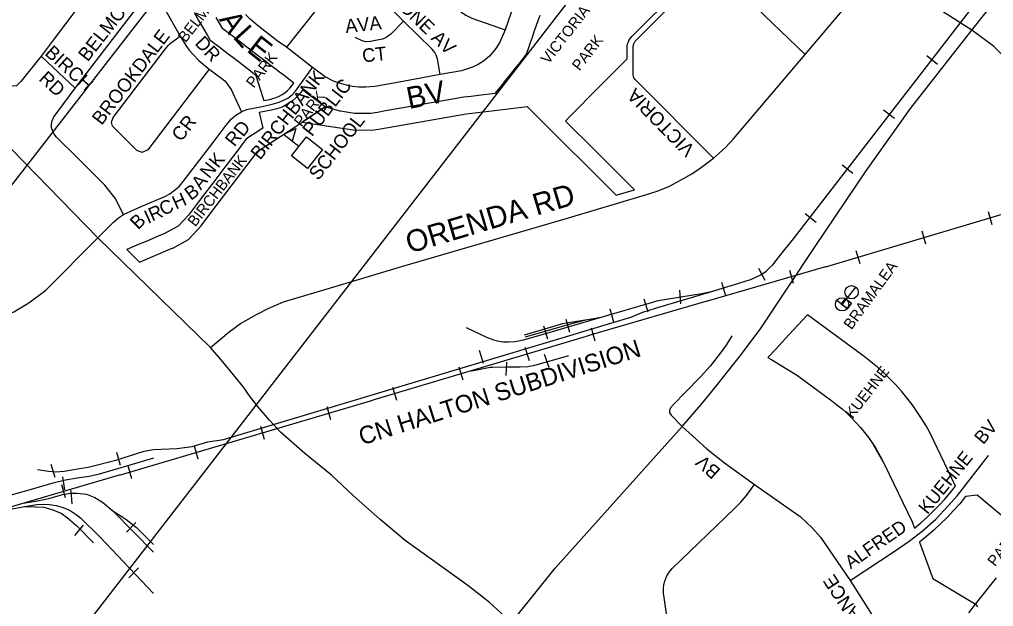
# Model space of a CAD drawing. Extents: x 586326 to 623965, y 4819854 to 4857850.
# Drawn here: x 603754 to 605546, y 4838866 to 4839945 of the extents above; entities that cross this region are included whole.
import ezdxf

# ---------------------------------------------------------------- set-up
doc = ezdxf.new("R2010")
doc.units = 0
for name, color, linetype in [('GO Stations', 7, 'Continuous'), ('Lots_Concessions', 7, 'Continuous'), ('Major Rds and Hwys', 7, 'Continuous'), ('Minor Rd Lbls', 7, 'Continuous'), ('Minor Rds', 7, 'Continuous'), ('Park Lbls', 7, 'Continuous'), ('Park Outlines', 7, 'Continuous'), ('Private Rds', 7, 'Continuous'), ('Proposed Secondary Rds', 7, 'Continuous'), ('Railways_lbls', 7, 'Continuous'), ('School Syms_Lbls', 7, 'Continuous'), ('Secondary Rds Lbls', 7, 'Continuous')]:
    doc.layers.add(name, color=color, linetype=linetype)

msp = doc.modelspace()

# ---------------------------------------------------------------- linework, layer by layer
at = {"layer": 'GO Stations'}
for p, q in [((605292.3, 4839453.1), (605267.3, 4839421.2)), ((605257.6, 4839428.9), (605277.1, 4839413.7))]:
    msp.add_line(p, q, dxfattribs=at)
msp.add_lwpolyline([(605273.5, 4839431.6), (605284.4, 4839423.1), (605276.5, 4839413.1), (605265.6, 4839421.6)], close=True, dxfattribs=at)
for centre in [(605284.7, 4839443.4), (605267.2, 4839421.1)]:
    msp.add_circle(centre, 12.2, dxfattribs=at)
at = {"layer": 'Lots_Concessions'}
for p, q in [((606593.6, 4843311.1), (602718.8, 4838327.9)), ((603266.6, 4838042.7), (605040.9, 4840336.6)), ((605512.8, 4838870.1), (605551.4, 4838918.1)), ((605500, 4838854.2), (605512.8, 4838870.1))]:
    msp.add_line(p, q, dxfattribs=at)
at = {"layer": 'Major Rds and Hwys'}
for points in [[(605506, 4839925.4), (605912.2, 4840436.6), (605934.2, 4840464.3), (606017.7, 4840569.3)], [(605506, 4839925.4), (605451.6, 4839959.7), (605385.8, 4839996.8), (605335.3, 4840041.7)], [(604972.8, 4839196.3), (605011.9, 4839241.1), (605037.9, 4839273.5), (605079.9, 4839326.2), (605117.1, 4839376.2), (605217.8, 4839527.3), (605311.3, 4839666.8), (605392.8, 4839781.1), (605506, 4839925.4)], [(605938.9, 4839505.8), (605823.8, 4839620.6), (605793.4, 4839650.9), (605545.5, 4839895.8), (605506, 4839925.4)], [(603898.3, 4839543.2), (603740.4, 4839705.6)], [(604105.6, 4839341.8), (603898.3, 4839543.2)], [(604659.4, 4838836.2), (604618.8, 4838872.7), (604578.7, 4838904), (604464, 4838987), (604417.8, 4839025.5), (604368.1, 4839069.5), (604328, 4839107), (604278.9, 4839146.9), (604234.6, 4839186.1), (604214.2, 4839207.9), (604192.1, 4839233.8), (604175.7, 4839255.5), (604166.8, 4839268.5), (604148.2, 4839291.4), (604128.3, 4839315.6), (604105.6, 4839341.8)], [(604659.4, 4838836.2), (604662.1, 4838839.6), (604739.4, 4838936.1), (604972.8, 4839196.3)]]:
    msp.add_lwpolyline(points, dxfattribs=at)
at = {"layer": 'Minor Rds'}
for points in [[(603935.7, 4840061.1), (603903.3, 4840022.4), (603818, 4839909.3), (603794.1, 4839877.7)], [(604460.9, 4839941.9), (604381.7, 4840021.2), (604376.5, 4840024.9), (604371.3, 4840027.1), (604365.5, 4840027.2), (604360.4, 4840025.7), (604355.2, 4840022), (604313.9, 4839980.9), (604245.5, 4839893.7)], [(605030.8, 4839689.7), (604887.3, 4839833.9), (604884.3, 4839837.4), (604883, 4839842.3), (604883.1, 4839895.9), (604884.2, 4839900.2), (604886.6, 4839904.8), (604993.6, 4840012.1), (604998.9, 4840015.1), (605004, 4840015.7), (605054.9, 4840015.7), (605060.5, 4840013.6), (605064.9, 4840009.9), (605199.4, 4839880.3)], [(603794.1, 4839877.7), (603757.2, 4839830.6), (603748.8, 4839823), (603735.8, 4839821.8), (603723.6, 4839827.1), (603635.3, 4839917.7), (603630.4, 4839926.8), (603628.5, 4839937.9), (603633, 4839955.5), (603670.6, 4840004.2)], [(603856.9, 4839818.4), (603972.3, 4839968.7), (603977.8, 4839973.4), (603983.9, 4839976.6), (603988.6, 4839977.9), (603994.4, 4839978.5), (603998.9, 4839978.4), (604004.8, 4839977.2), (604010.6, 4839974.4), (604015.1, 4839971.1), (604019.1, 4839966.8), (604023.4, 4839960.9), (604050.1, 4839914.3)], [(604564, 4839960.9), (604567.4, 4839958.1), (604575, 4839952.9), (604586.6, 4839947.3), (604647.6, 4839925.8)], [(604460.9, 4839941.9), (604437.9, 4839918.2), (604428.7, 4839911.7), (604421.8, 4839908.6), (604412.1, 4839906.6), (604399.9, 4839904.3), (604391.5, 4839903.7), (604384.9, 4839905.4), (604371.8, 4839911.6)], [(604527.9, 4839843.6), (604523, 4839872.3), (604521, 4839879.2), (604518.3, 4839884.2), (604513.4, 4839890.3), (604460.9, 4839941.9)], [(604103, 4839853.7), (603990.4, 4839705), (603980.2, 4839700), (603970.5, 4839703.9), (603925.6, 4839748.8), (603923.6, 4839755.8), (603926.9, 4839764.8), (604022.8, 4839891.2), (604027.7, 4839896.9), (604032.3, 4839901.3), (604050.1, 4839914.3)], [(604050.1, 4839914.3), (604060.3, 4839897.3), (604066.5, 4839888.6), (604073.8, 4839880.3), (604084.4, 4839869.3), (604103, 4839853.7)], [(603856.9, 4839818.4), (603827.1, 4839846.9), (603794.1, 4839877.7)], [(604103, 4839853.7), (604124.2, 4839838.3), (604131.9, 4839831.8), (604137.4, 4839825), (604143.6, 4839815.9), (604147.1, 4839809.3), (604162.9, 4839775.2)], [(603946, 4839586.3), (603930.2, 4839616.4), (603911.3, 4839640.4), (603861.1, 4839690.6), (603822.5, 4839728.5), (603818.1, 4839734), (603815, 4839741.2), (603813.6, 4839746.5), (603813.3, 4839752.2), (603814.5, 4839758.7), (603817.9, 4839766), (603823.5, 4839773.7), (603856.9, 4839818.4)], [(605282.3, 4838913.5), (605364.7, 4838968.2), (605390.3, 4838985.8), (605414.3, 4839004.1), (605439.3, 4839026.3), (605462.2, 4839050.5), (605479.5, 4839069.9), (605536.5, 4839142.9)], [(605238.6, 4838523.5), (604965.9, 4838794.1), (604959.1, 4838801.3), (604955.6, 4838806.1), (604952.2, 4838811.4), (604950.2, 4838816.1), (604948.5, 4838822.9), (604939.7, 4838882.3), (604939, 4838890.1), (604938.7, 4838898.5), (604939.5, 4838905.8), (604941.1, 4838912), (604944.8, 4838921.9), (604949.1, 4838928.5), (604954.9, 4838935.3), (605069.3, 4839045.9), (605080.1, 4839056.7), (605091.3, 4839069.6), (605106.2, 4839089.6)]]:
    msp.add_lwpolyline(points, dxfattribs=at)
at = {"layer": 'Park Lbls'}
msp.add_line((605325.2, 4839162.3), (605344.7, 4839127.9), dxfattribs=at)
at = {"layer": 'Park Outlines'}
for points in [[(604711.1, 4839952.1), (604707.6, 4839942.1), (604704.1, 4839932), (604700.6, 4839921.9), (604697, 4839911.9), (604693.5, 4839901.8), (604689.1, 4839889.1), (604686.2, 4839881), (604683, 4839877), (604674.3, 4839865.9), (604665.5, 4839854.8), (604656.8, 4839843.8), (604647.9, 4839832.6), (604638.4, 4839820.6), (604628.9, 4839808.6), (604598.4, 4839805), (604585.3, 4839803.5), (604571.7, 4839801.9), (604561.2, 4839800), (604550.7, 4839798.2), (604540.1, 4839796.3), (604529.7, 4839794.5), (604519.1, 4839792.6), (604508.6, 4839790.8), (604498.1, 4839789), (604487.6, 4839787.1), (604477.1, 4839785.3), (604466.6, 4839783.4), (604456.1, 4839781.6), (604445.6, 4839779.7), (604435.1, 4839777.9), (604424.6, 4839776.1), (604412.6, 4839773.9), (604400.6, 4839771.8), (604386.2, 4839772), (604371.8, 4839772.2), (604370.8, 4839772.2), (604344.9, 4839776.2), (604343.4, 4839776.6), (604316.3, 4839784), (604274.3, 4839756.3), (604274.3, 4839756.3), (604368.3, 4839741.7), (604403.1, 4839741.3), (604418.6, 4839744.1), (604527, 4839763.1), (604576.1, 4839771.7), (604627.8, 4839777.8), (604688.3, 4839784.9), (604695.7, 4839777.6), (604703, 4839770.3), (604851.9, 4839622.1), (604885.2, 4839631.9), (604813.1, 4839703.7), (604758.3, 4839758.2), (604766.9, 4839766.9), (604819.4, 4839819.6), (604871.9, 4839872.3), (604871.9, 4839892.7), (604872.1, 4839896.5), (604872.8, 4839900.2), (604874.1, 4839903.9), (604875.8, 4839907.3), (604877.9, 4839910.5), (604880.4, 4839913.4), (604891.1, 4839924.2), (604955.7, 4839988.9)], [(604075.4, 4839957.7), (604083.9, 4839943.3), (604092.5, 4839928.9), (604100.3, 4839915.6), (604105.3, 4839907.1), (604109.4, 4839904), (604121.1, 4839895), (604129.6, 4839888.5), (604138.1, 4839882), (604146.7, 4839875.4), (604156.4, 4839868), (604173.9, 4839854.6), (604188.7, 4839843.3), (604190.2, 4839838.5), (604196, 4839820.6), (604203.9, 4839795.9), (604214.6, 4839797.9), (604220.6, 4839799.3), (604226.4, 4839801.2), (604232.1, 4839803.7), (604237.4, 4839806.7), (604242.5, 4839810.1), (604247.3, 4839814), (604251.7, 4839818.4), (604255.6, 4839823.1), (604259.2, 4839827.7), (604241, 4839841.6), (604232.6, 4839848.1), (604224.1, 4839854.6), (604215.6, 4839861), (604207.2, 4839867.5), (604193.9, 4839877.7), (604180.5, 4839887.9), (604167.2, 4839898.1), (604157.6, 4839905.5), (604147.9, 4839912.9), (604138.2, 4839920.3), (604128.5, 4839927.7), (604122.3, 4839938.2), (604116.1, 4839948.7)], [(605712.9, 4838760.8), (605770.8, 4838890.5), (605789.9, 4838933.3), (605677.1, 4838903.9), (605594, 4838972.9), (605609.1, 4838992), (605604.4, 4838995.9), (605515.4, 4839070), (605494.2, 4839067.7), (605483.4, 4839054.6), (605472.1, 4839041.8), (605460.4, 4839029.4), (605448.2, 4839017.4), (605435.7, 4839005.8), (605422.9, 4838994.6), (605409.6, 4838983.9), (605434.3, 4838916.9), (605507.5, 4838873.2), (605512.8, 4838870.1), (605516.4, 4838864.8)]]:
    msp.add_lwpolyline(points, dxfattribs=at)
for points in [[(604274.3, 4839756.3), (604274.3, 4839756.3), (604316.3, 4839784), (604285.3, 4839807.7), (604275.1, 4839815.5), (604271.6, 4839810.9), (604267.1, 4839805.4), (604262.1, 4839800.3), (604256.7, 4839795.6), (604251, 4839791.4), (604244.9, 4839787.7), (604238.5, 4839784.5), (604232, 4839781.8), (604225.2, 4839779.7), (604218.2, 4839778.1), (604195.3, 4839773.9), (604202.2, 4839745.2), (604187.7, 4839735.7), (604176.4, 4839728.3), (604171.5, 4839725), (604166.6, 4839718.6), (604156.5, 4839705.3), (604146.3, 4839691.9), (604136.2, 4839678.6), (604126.1, 4839665.3), (604115.9, 4839651.9), (604105.8, 4839638.6), (604095.6, 4839625.2), (604083.9, 4839609.8), (604070.7, 4839592.5), (604065, 4839585), (604055.8, 4839575), (604046.4, 4839564.9), (604039.7, 4839561.2), (604025, 4839553.2), (604022.9, 4839552), (604009.6, 4839546.4), (603999.6, 4839542.1), (603990.2, 4839538.1), (603980.9, 4839534.2), (603970.5, 4839529.8), (603951.8, 4839521.8), (603975.2, 4839498.6), (604035.4, 4839524.2), (604036.2, 4839524.6), (604065.4, 4839540.6), (604088.4, 4839565.4), (604106.4, 4839589.1), (604192.6, 4839702.5), (604263.1, 4839748.9), (604270.7, 4839753.9), (604272.5, 4839755.1)], [(605400.1, 4839009.8), (605411.9, 4839019.7), (605423.5, 4839030.1), (605434.7, 4839040.7), (605445.5, 4839051.8), (605456, 4839063.1), (605466.2, 4839074.8), (605475.9, 4839086.9), (605436, 4839170), (605429, 4839184), (605421.5, 4839197.7), (605413.4, 4839211.1), (605404.9, 4839224.2), (605395.8, 4839236.9), (605386.3, 4839249.4), (605376.3, 4839261.4), (605365.9, 4839273.1), (605355.1, 4839284.3), (605343.8, 4839295.2), (605332.2, 4839305.6), (605320.1, 4839315.5), (605307.7, 4839325), (605203.5, 4839401.6), (605169.4, 4839365), (605144.5, 4839338.2), (605130.9, 4839323.6), (605136.2, 4839320.3), (605185.2, 4839290.3), (605204, 4839276.4), (605222.6, 4839262.7), (605248, 4839244), (605257.7, 4839236.6), (605267.1, 4839228.7), (605276.2, 4839220.6), (605285, 4839212.1), (605293.2, 4839203.5), (605301, 4839194.7), (605308.5, 4839185.5), (605315.7, 4839176.1), (605322.5, 4839166.5), (605328.6, 4839157.1), (605334.3, 4839147.6), (605339.7, 4839137.8), (605344.7, 4839127.9), (605345.4, 4839126.6), (605395.8, 4839021.5)]]:
    msp.add_lwpolyline(points, close=True, dxfattribs=at)
at = {"layer": 'Private Rds'}
msp.add_lwpolyline([(605064.7, 4839363.3), (605054.2, 4839346.2), (605043.7, 4839331.9), (605024.5, 4839307.4), (605007.1, 4839288.1), (604978.9, 4839259), (604957.4, 4839237.1), (604951.9, 4839230.7), (604949.7, 4839226), (604949.9, 4839221.6), (604952.7, 4839217.5), (604972.8, 4839196.3)], dxfattribs=at)
at = {"layer": 'Proposed Secondary Rds'}
for points in [[(604701.4, 4840060.5), (604687, 4840035.2), (604679.7, 4840018.5), (604647.6, 4839925.8)], [(605199.4, 4839880.3), (605335.3, 4840041.7)], [(604245.5, 4839893.7), (604228.5, 4839905.8), (604191.3, 4839934.7), (604178.8, 4839945.4), (604170.4, 4839953.9)], [(604647.6, 4839925.8), (604637.7, 4839903.4), (604630.4, 4839891.7), (604618.8, 4839877.7), (604608, 4839868.5), (604597.9, 4839861.9), (604587.5, 4839857), (604567.3, 4839850.6), (604527.9, 4839843.6)], [(604293.4, 4839856.3), (604245.5, 4839893.7)], [(605030.8, 4839689.7), (605052.2, 4839708.7), (605067.7, 4839725.3), (605199.4, 4839880.3)], [(604162.9, 4839775.2), (604166.6, 4839776.9), (604172.2, 4839779.1), (604200.5, 4839785.1), (604219.2, 4839788.9), (604231.8, 4839792.6), (604240, 4839796.3), (604247.9, 4839799.9), (604255.8, 4839806.3), (604262.2, 4839813), (604293.4, 4839856.3)], [(604527.9, 4839843.6), (604459.4, 4839831.1), (604407.8, 4839821.8), (604391.6, 4839820.4), (604378.8, 4839820.5), (604366.7, 4839821.6), (604360.1, 4839822.8), (604347, 4839826.3), (604331.9, 4839831.6), (604316.9, 4839839.6), (604293.4, 4839856.3)], [(603946, 4839586.3), (603978.1, 4839600.8), (604021.5, 4839619.7), (604030.8, 4839624.5), (604039.6, 4839630.8), (604048.6, 4839638.6), (604055.5, 4839647.2), (604110.6, 4839718.9), (604134.3, 4839750.5), (604144.3, 4839762.2), (604152.6, 4839769.1), (604162.9, 4839775.2)], [(604105.6, 4839341.8), (604139.8, 4839370.7), (604161.2, 4839385.8), (604190.5, 4839402.6), (604211.9, 4839413.4), (604239.8, 4839425.5), (604324.8, 4839450.6), (604459.4, 4839491.4), (604757.7, 4839578.3), (604905.7, 4839622.2), (604927.3, 4839629.4), (604949.8, 4839638.7), (604969.8, 4839649.2), (604991, 4839661), (605006.3, 4839671.3), (605030.8, 4839689.7)], [(603898.3, 4839543.2), (603927.5, 4839572.5), (603936.6, 4839580), (603946, 4839586.3)], [(603515.8, 4839332.4), (603701.2, 4839388.9), (603744.3, 4839407.2), (603771.6, 4839423.8), (603802.8, 4839447.1), (603898.3, 4839543.2)], [(604972.8, 4839196.3), (605018.7, 4839155.2), (605051.1, 4839129.8), (605106.2, 4839089.6)], [(605106.2, 4839089.6), (605189.8, 4839030.9), (605201.9, 4839020.1), (605212.3, 4839010.2), (605227.6, 4838993.3), (605282.3, 4838913.5)], [(605282.3, 4838913.5), (605327, 4838843), (605350.6, 4838806.9), (605356.3, 4838797.7), (605361.9, 4838787.4), (605365.4, 4838779.4), (605368.5, 4838769.2), (605370.8, 4838759.1), (605372.1, 4838746), (605372.3, 4838734.6), (605372, 4838724.7), (605369.1, 4838708.8), (605366.1, 4838698.8), (605362.3, 4838689), (605355.6, 4838675.5), (605349.4, 4838666.2), (605342.2, 4838656.3), (605238.6, 4838523.5)]]:
    msp.add_lwpolyline(points, dxfattribs=at)
at = {"layer": 'Railways_lbls'}
for p, q in [((605442.7, 4839862.1), (605422.7, 4839878.1)), ((605363.6, 4839762.9), (605343.6, 4839777.9)), ((605287.1, 4839661.8), (605267.1, 4839676.8)), ((605219.2, 4839571.8), (605199.2, 4839587.8)), ((605535.5, 4839592.1), (605542.5, 4839568.1)), ((605413.5, 4839556.1), (605420.5, 4839532.1)), ((605292.5, 4839520.1), (605299.5, 4839496.1)), ((605126, 4839465.2), (605114, 4839487.2)), ((605170.5, 4839484.1), (605177.5, 4839460.1)), ((605029.2, 4839445.6), (605059, 4839454.6)), ((605045.5, 4839461.6), (605052.5, 4839437.6)), ((604924.1, 4839414.3), (605029.2, 4839445.6)), ((604929, 4839427.9), (605008.4, 4839441)), ((604970.8, 4839421.9), (604968.8, 4839446.9)), ((605008.4, 4839441), (605029.2, 4839445.6)), ((604824.1, 4839397.5), (604916.9, 4839424.7)), ((604900.9, 4839406.6), (604924.1, 4839414.3)), ((604902.7, 4839431.2), (604909.7, 4839407.2)), ((604916.9, 4839424.7), (604929, 4839427.9)), ((604129.5, 4839172.4), (604878.5, 4839397.8)), ((604766.2, 4839380.2), (604824.1, 4839397.5)), ((604802.7, 4839393.7), (604824.1, 4839397.5)), ((604847.7, 4839388.5), (604840.7, 4839412.5)), ((604878.5, 4839397.8), (604900.9, 4839406.6)), ((604576.1, 4839378.3), (604613.5, 4839361)), ((604683.1, 4839365.3), (604753.8, 4839385.7)), ((604684.9, 4839361.2), (604757.3, 4839382.2)), ((604717.9, 4839366.2), (604766.2, 4839380.2)), ((604725.9, 4839356.8), (604718.9, 4839380.8)), ((604753.8, 4839385.7), (604760.4, 4839387.4)), ((604757.3, 4839382.2), (604777.2, 4839388)), ((604766.5, 4839369.1), (604759.5, 4839393.1)), ((604760.4, 4839387.4), (604802.7, 4839393.7)), ((604777.2, 4839388), (604795.7, 4839392.7)), ((604805.5, 4839378.1), (604812.5, 4839354.1)), ((604613.5, 4839361), (604626.1, 4839355.9)), ((604681.5, 4839355.9), (604717.9, 4839366.2)), ((604626.1, 4839355.9), (604635.9, 4839353.5)), ((604635.9, 4839353.5), (604644.7, 4839352.3)), ((604644.7, 4839352.3), (604653.8, 4839352.2)), ((604653.8, 4839352.2), (604666.1, 4839353)), ((604666.1, 4839353), (604681.5, 4839355.9)), ((604683.5, 4839342.1), (604691.5, 4839318.1)), ((604607.5, 4839312.1), (604600.5, 4839336.1)), ((604719.6, 4839329.5), (604727.6, 4839305.5)), ((604649.5, 4839290.1), (604650.5, 4839315.1)), ((604562.5, 4839306.1), (604569.5, 4839282.1)), ((604440.5, 4839269.1), (604447.5, 4839245.1)), ((604319.5, 4839233.1), (604326.5, 4839209.1)), ((604197.5, 4839197.1), (604204.5, 4839173.1)), ((604071.8, 4839159.8), (604101.1, 4839168.4)), ((604101.1, 4839168.4), (604129.5, 4839172.4)), ((603931.5, 4839134.9), (603983.5, 4839151.4)), ((603932.7, 4839149.4), (603939.7, 4839125.4)), ((603983.5, 4839151.4), (604001.2, 4839154)), ((604001.2, 4839154), (604043.8, 4839156.3)), ((604043.8, 4839156.3), (604071.8, 4839159.8)), ((604075.5, 4839161.1), (604082.5, 4839137.1)), ((603881, 4839121.8), (603931.5, 4839134.9)), ((603935.3, 4839119.2), (604001.7, 4839138.9)), ((603787.3, 4839117.7), (603808, 4839114.2)), ((603808, 4839114.2), (603820.9, 4839113.2)), ((603812.4, 4839127.1), (603819.4, 4839103.1)), ((603820.9, 4839113.2), (603836.4, 4839114.2)), ((603836.4, 4839114.2), (603864.9, 4839119.1)), ((603864.9, 4839119.1), (603881, 4839121.8)), ((603882.5, 4839105.3), (603901.9, 4839109.6)), ((603901.9, 4839109.6), (603935.3, 4839119.2)), ((603953.5, 4839125.1), (603960.5, 4839101.1)), ((603780.7, 4839082.8), (603816.4, 4839092.9)), ((603816.4, 4839092.9), (603838.8, 4839098.4)), ((603833.5, 4839104.1), (603837.5, 4839080.1)), ((603838.8, 4839098.4), (603860.8, 4839102.2)), ((603860.8, 4839102.2), (603882.5, 4839105.3)), ((603737.4, 4839070.5), (603780.7, 4839082.8)), ((603831.5, 4839090.1), (603838.5, 4839066.1)), ((603833.8, 4839071.5), (603848.5, 4839074)), ((603848.5, 4839074), (603860.5, 4839074.1)), ((603851.5, 4839054.1), (603849.5, 4839079.1)), ((603860.5, 4839074.1), (603877.8, 4839072)), ((603761.5, 4839055.3), (603787.9, 4839059.6)), ((603787.9, 4839059.6), (603811, 4839065)), ((603811, 4839065), (603833.8, 4839071.5)), ((603877.8, 4839072), (603893.1, 4839065.8)), ((603893.1, 4839065.8), (603906.9, 4839057.1)), ((603906.9, 4839057.1), (603926.1, 4839041.3)), ((603705.8, 4839038.7), (603764.5, 4839049.2)), ((603764.5, 4839049.2), (603786.6, 4839053.3)), ((603764.5, 4839049.2), (603783.7, 4839049)), ((603783.7, 4839049), (603799, 4839048.1)), ((603786.6, 4839053.3), (603799.3, 4839053.7)), ((603799, 4839048.1), (603814.1, 4839043.7)), ((603799.3, 4839053.7), (603809.7, 4839053.3)), ((603809.7, 4839053.3), (603822.2, 4839051.4)), ((603814.1, 4839043.7), (603830.9, 4839037.2)), ((603822.2, 4839051.4), (603835.1, 4839047.4)), ((603835.1, 4839047.4), (603847.6, 4839041.8)), ((603847.6, 4839041.8), (603858.9, 4839034.6)), ((603926.1, 4839041.3), (604001.1, 4838965.4)), ((603926.1, 4839041.3), (603950, 4839025.9)), ((603830.9, 4839037.2), (603843, 4839028.5)), ((603843, 4839028.5), (603859.8, 4839013.8)), ((603858.9, 4839034.6), (603867.1, 4839027.8)), ((603867.1, 4839027.8), (603902.2, 4838993.8)), ((603950, 4839025.9), (603969.9, 4839010.8)), ((603951.5, 4839002.1), (603968.5, 4839020.1)), ((603871.5, 4839015.1), (603855.5, 4838996.1)), ((603859.8, 4839013.8), (603890.7, 4838982.7)), ((603969.9, 4839010.8), (604001.2, 4838979.3)), ((603902.2, 4838993.8), (604000.8, 4838889.2)), ((603955.5, 4838918.5), (603973.5, 4838936.5))]:
    msp.add_line(p, q, dxfattribs=at)
for points in [[(605060.9, 4839454.8), (605059.9, 4839454.8), (605090.9, 4839464.1), (605099.1, 4839466.8), (605117.8, 4839475.5), (605127.3, 4839481.9), (605134.5, 4839489), (605139.6, 4839493.6), (605146.2, 4839501.8), (605159.7, 4839519.1), (605177.8, 4839541.7), (605522.5, 4839988)], [(606211.5, 4839771.1), (605775.5, 4839650.1), (605770.5, 4839649.1), (605238.5, 4839490.1), (605236.5, 4839490.1), (605017.5, 4839426.1)], [(605018.5, 4839427.1), (604805.6, 4839365), (604796.5, 4839362.1), (604404.5, 4839245.1), (604403.5, 4839244.1), (603939.5, 4839107.1), (603937.5, 4839107.1), (603586.5, 4839004.1), (603583.5, 4839002.1), (602767.4, 4838762.2)], [(604586.5, 4839299.1), (604620.3, 4839305.7), (604624.3, 4839305.7), (604648.6, 4839306.5), (604675.1, 4839306), (604689, 4839306.6), (604702.2, 4839309.3), (604763, 4839326.5), (604764, 4839326.5)]]:
    msp.add_lwpolyline(points, dxfattribs=at)
at = {"layer": 'School Syms_Lbls'}
msp.add_line((604268.4, 4839711.4), (604239.9, 4839733.6), dxfattribs=at)
for points in [[(604239.9, 4839733.6), (604262.7, 4839744.6), (604255.8, 4839721.1)], [(604254.7, 4839694), (604282, 4839728.9), (604311.6, 4839705.7), (604284.3, 4839670.8)]]:
    msp.add_lwpolyline(points, close=True, dxfattribs=at)

# ---------------------------------------------------------------- texts
at = {"layer": 'GO Stations'}
msp.add_text('BRAMALEA', height=20, rotation=54, dxfattribs=at).set_placement((605284.4, 4839373.2))
at = {"layer": 'Minor Rd Lbls'}
for s, height, rotation, p in [('ATHLONE AV', 25, 316.0267, (604389.5, 4840025.1)), ('BELMONT', 25, 51.7099, (603879.9, 4839866)), ('AVA', 25, 6.1702, (604354.8, 4839920)), ('BROOKDALE', 25, 52.4314, (603905.5, 4839749.1)), ('BIRCH', 25, 317.8058, (603799.4, 4839881.1)), ('DR', 25, 313.0251, (604075.5, 4839900.1)), ('CT', 25, 6.1702, (604386.1, 4839865.7)), ('RD', 25, 316.9689, (603788.4, 4839834)), ('VICTORIA', 25, 134.502, (604998.2, 4839707.7)), ('CR', 25, 52.0228, (604051.7, 4839718.8)), ('D', 25, 51.5056, (604165.8, 4839727.4)), ('R', 25, 51.5056, (604149.8, 4839709.5)), ('K', 25, 51.5056, (604120.1, 4839670)), ('N', 25, 51.5056, (604103.6, 4839650.9)), ('A', 25, 51.5056, (604088, 4839630.1)), ('B', 25, 36.2539, (604069.6, 4839611.2)), ('C', 25, 24.1023, (604018.4, 4839583.6)), ('H', 25, 24.1023, (604042.2, 4839595.1)), ('I', 25, 24.1023, (603990.9, 4839568.7)), ('R', 25, 24.1023, (603998.6, 4839573.2)), ('B', 25, 45, (603972.8, 4839557.2)), ('BV', 24.43, 50.1944, (605526.7, 4839162)), ('KUEHNE', 24.22, 51.127, (605424.2, 4839033.5)), ('ALFRED', 24.34, 34.6015, (605282.9, 4838933.6))]:
    msp.add_text(s, height=height, rotation=rotation, dxfattribs=at).set_placement(p)
at = {"layer": 'Park Lbls'}
for s, p in [('BELMONT', (604060, 4839901.1)), ('VICTORIA', (604727, 4839861.4)), ('PARK', (604784.4, 4839849.1)), ('PARK', (604185.2, 4839817.5)), ('PARK', (604273, 4839746.1)), ('BIRCHBANK', (604077.7, 4839562.5)), ('KUEHNE', (605286.7, 4839209.7)), ('PARK', (605548.5, 4838937.7))]:
    msp.add_text(s, height=19.99, rotation=52, dxfattribs=at).set_placement(p)
at = {"layer": 'Railways_lbls'}
msp.add_text('CN HALTON SUBDIVISION', height=32.372, rotation=17.7274, dxfattribs=at).set_placement((604384.4, 4839161.6))
at = {"layer": 'School Syms_Lbls'}
for s, p in [('BIRCHBANK', (604197, 4839685.2)), ('PUBLIC', (604292.3, 4839728.2)), ('SCHOOL', (604304.1, 4839647.6))]:
    msp.add_text(s, height=25, rotation=52, dxfattribs=at).set_placement(p)
at = {"layer": 'Secondary Rds Lbls'}
for s, height, rotation, p in [('A', 40, 302.8286, (604120.5, 4839945.1)), ('L', 40, 312.1376, (604145.5, 4839912.1)), ('E', 40, 321.8056, (604170.5, 4839887.1)), ('BV', 40, 11.3099, (604470.5, 4839780.1)), ('ORENDA RD', 40, 16.5926, (604471.7, 4839514.4)), ('BV', 24.99, 138.3844, (605045.5, 4839116.5)), ('ADVANCE', 25, 123.2365, (605340.3, 4838791.6))]:
    msp.add_text(s, height=height, rotation=rotation, dxfattribs=at).set_placement(p)

doc.saveas('drawing.dxf')
